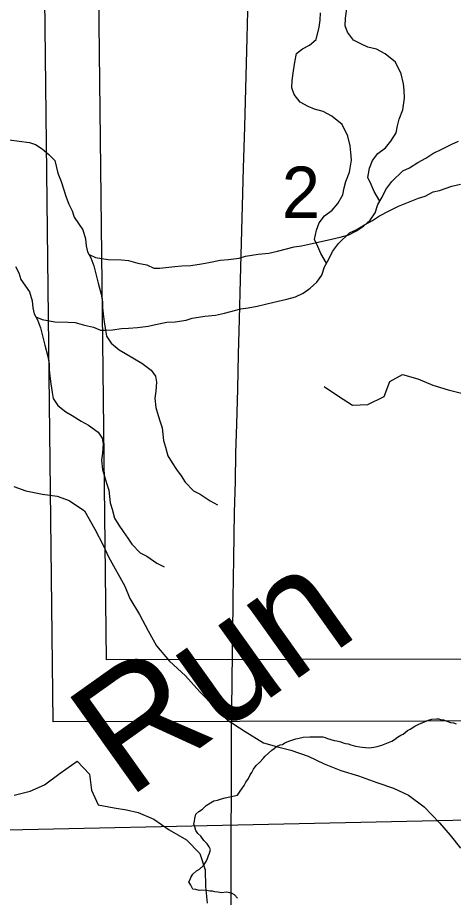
# Model space of a CAD drawing. Extents: x -21.1 to 50.3, y 0 to 22.1.
# Drawn here: x 2.718 to 3.072, y 14.756 to 15.471 of the extents above; entities that cross this region are included whole.
import ezdxf

# ---------------------------------------------------------------- set-up
doc = ezdxf.new("R2010")
doc.units = 0
for name, color, linetype in [('GM_X_Minor_River', 7, 'Continuous'), ('GM_X_Minor_River_Text', 7, 'Continuous'), ('GM_X_Section', 7, 'Continuous'), ('GM_X_Section_Text', 7, 'Continuous'), ('GM_X_Township_Road', 7, 'Continuous')]:
    doc.layers.add(name, color=color, linetype=linetype)

msp = doc.modelspace()

# ---------------------------------------------------------------- linework, layer by layer
at = {"layer": 'GM_X_Minor_River'}
for points in [[(2.96857, 15.27164), (2.96392, 15.2795), (2.96159, 15.28519), (2.95888, 15.29087), (2.96034, 15.29849), (2.96256, 15.30459), (2.96708, 15.31033), (2.97312, 15.31494), (2.97764, 15.3203), (2.98177, 15.32718), (2.98286, 15.33289), (2.98433, 15.33823), (2.98731, 15.34586), (2.98875, 15.35538), (2.98832, 15.36184), (2.98789, 15.36716), (2.98592, 15.37512), (2.98128, 15.38459), (2.97286, 15.39137), (2.96598, 15.39512), (2.95874, 15.39696), (2.95378, 15.3992), (2.94729, 15.40257), (2.94229, 15.40899), (2.94034, 15.4143), (2.94067, 15.42039), (2.94175, 15.428), (2.94283, 15.43523), (2.94429, 15.44209), (2.9492, 15.44593), (2.95488, 15.44902), (2.96016, 15.45363), (2.96274, 15.46354), (2.96345, 15.46925), (2.96378, 15.47533)], [(3.01186, 15.32216), (3.00721, 15.33002), (3.00488, 15.3357), (3.00217, 15.34139), (3.00362, 15.349), (3.00585, 15.3551), (3.01037, 15.36084), (3.01641, 15.36546), (3.02093, 15.37082), (3.02505, 15.3777), (3.02615, 15.38341), (3.02762, 15.38874), (3.0306, 15.39637), (3.03204, 15.40589), (3.03161, 15.41235), (3.03118, 15.41767), (3.02921, 15.42564), (3.02457, 15.43511), (3.01615, 15.44189), (3.00927, 15.44563), (3.00203, 15.44747), (2.99707, 15.44972), (2.99058, 15.45309), (2.98558, 15.45951), (2.98363, 15.46482), (2.98396, 15.4709), (2.98504, 15.47852)], [(2.71104, 15.37209), (2.71903, 15.37102), (2.7274, 15.36995), (2.73236, 15.36809), (2.73771, 15.36471)], [(2.77579, 15.27871), (2.78105, 15.27646), (2.79133, 15.27464), (2.80198, 15.27435), (2.80768, 15.27402), (2.81531, 15.2718), (2.82254, 15.27033), (2.82827, 15.26772), (2.83321, 15.26776), (2.83815, 15.26818), (2.84537, 15.269), (2.85107, 15.26943), (2.85829, 15.26987), (2.86702, 15.27108), (2.8731, 15.27227), (2.88221, 15.27424), (2.88905, 15.27468), (2.89778, 15.27589), (2.90271, 15.27745), (2.91296, 15.27906), (2.9217, 15.27989), (2.92891, 15.28147), (2.94219, 15.285), (2.94826, 15.28581), (2.95548, 15.28739), (2.96914, 15.29054), (2.97976, 15.29291), (2.98659, 15.29487), (2.99303, 15.29796), (2.9987, 15.30181), (3.00398, 15.3068), (3.00811, 15.31253), (3.01034, 15.3194), (3.01371, 15.32551), (3.0167, 15.33162), (3.02159, 15.33812), (3.03064, 15.34694), (3.03594, 15.34927), (3.04275, 15.3535), (3.04918, 15.35698), (3.05485, 15.36083), (3.06281, 15.3647), (3.07038, 15.36856), (3.07568, 15.37088)], [(2.73771, 15.36471), (2.74308, 15.36019), (2.74806, 15.35528), (2.75043, 15.34504), (2.75315, 15.33822), (2.75706, 15.32532), (2.75939, 15.31963), (2.7621, 15.31433), (2.76366, 15.30902), (2.77059, 15.29881), (2.77293, 15.2916), (2.77336, 15.2859), (2.77454, 15.28097), (2.77725, 15.27605), (2.77958, 15.2696), (2.78155, 15.26202), (2.78312, 15.25556), (2.78548, 15.24646), (2.78668, 15.24038), (2.78672, 15.23544), (2.78714, 15.2305), (2.78795, 15.22404), (2.78915, 15.21721), (2.78996, 15.21227), (2.79381, 15.2066), (2.80031, 15.20133), (2.80528, 15.19833), (2.81254, 15.19382), (2.81866, 15.19045), (2.82631, 15.18481), (2.82977, 15.17989), (2.83058, 15.17496), (2.82987, 15.16773), (2.82916, 15.16202), (2.82999, 15.15442), (2.83194, 15.14797), (2.83351, 15.14266), (2.83507, 15.13773), (2.8363, 15.12747), (2.83786, 15.12216), (2.83983, 15.11495), (2.8433, 15.10928), (2.84676, 15.10398), (2.85061, 15.09869), (2.85369, 15.09377), (2.8606, 15.0866), (2.86594, 15.08398), (2.87398, 15.07835), (2.88008, 15.07535)], [(2.7325, 15.2282), (2.73776, 15.22594), (2.74804, 15.22413), (2.75869, 15.22383), (2.76439, 15.2235), (2.77202, 15.22128), (2.77925, 15.21982), (2.78498, 15.2172), (2.78992, 15.21724), (2.79486, 15.21766), (2.80208, 15.21848), (2.80778, 15.21891), (2.815, 15.21935), (2.82374, 15.22056), (2.82981, 15.22175), (2.83892, 15.22373), (2.84576, 15.22416), (2.85449, 15.22538), (2.85942, 15.22694), (2.86967, 15.22854), (2.87841, 15.22937), (2.88562, 15.23095), (2.8989, 15.23448), (2.90498, 15.23529), (2.91219, 15.23687), (2.92585, 15.24003), (2.93648, 15.2424), (2.9433, 15.24435), (2.94974, 15.24745), (2.95541, 15.25129), (2.96069, 15.25628), (2.96483, 15.26202), (2.96705, 15.26888), (2.97042, 15.27499), (2.97341, 15.2811), (2.9783, 15.28761), (2.98735, 15.29643), (2.99265, 15.29875), (2.99946, 15.30299), (3.0059, 15.30646), (3.01156, 15.31031), (3.01952, 15.31418), (3.02709, 15.31804), (3.03239, 15.32037), (3.04338, 15.32464), (3.04869, 15.3262), (3.05513, 15.32968), (3.06044, 15.33086), (3.0703, 15.33437), (3.07751, 15.33595)], [(2.7161, 15.26912), (2.71881, 15.26382), (2.72037, 15.2585), (2.7273, 15.24829), (2.72964, 15.24109), (2.73007, 15.23539), (2.73126, 15.23046), (2.73396, 15.22553), (2.7363, 15.21909), (2.73826, 15.2115), (2.73984, 15.20505), (2.74219, 15.19594), (2.74339, 15.18987), (2.74343, 15.18492), (2.74385, 15.17998), (2.74467, 15.17353), (2.74586, 15.16669), (2.74667, 15.16175), (2.75052, 15.15608), (2.75702, 15.15081), (2.76199, 15.14781), (2.76926, 15.14331), (2.77537, 15.13993), (2.78302, 15.13429), (2.78648, 15.12938), (2.78729, 15.12444), (2.78659, 15.11721), (2.78588, 15.1115), (2.7867, 15.1039), (2.78866, 15.09745), (2.79022, 15.09214), (2.79178, 15.08721), (2.79301, 15.07696), (2.79458, 15.07164), (2.79654, 15.06444), (2.80001, 15.05876), (2.80347, 15.05347), (2.80732, 15.04817), (2.81041, 15.04325), (2.81731, 15.03609), (2.82266, 15.03347), (2.83069, 15.02783), (2.8368, 15.02484)], [(2.96679, 15.17149), (2.97828, 15.16372), (2.98975, 15.15634), (3.00223, 15.15693), (3.01535, 15.16324), (3.02006, 15.17546), (3.03017, 15.18133), (3.04271, 15.17775), (3.05491, 15.17265), (3.06746, 15.1687), (3.08038, 15.16551), (3.09246, 15.16648), (3.10315, 15.16098), (3.11593, 15.16575), (3.12876, 15.1675), (3.14186, 15.17532), (3.15293, 15.16982), (3.15997, 15.15666), (3.17201, 15.15991), (3.18435, 15.16809), (3.19472, 15.18079)], [(2.71455, 15.09001), (2.72439, 15.08654), (2.73803, 15.0838), (2.74979, 15.08221), (2.75963, 15.07873), (2.7721, 15.07031), (2.78035, 15.05546), (2.78709, 15.04252), (2.79158, 15.03301), (2.80471, 15.00903), (2.80882, 14.99914), (2.8167, 14.98619), (2.82382, 14.97287), (2.83057, 14.96068), (2.84111, 14.9481), (2.85394, 14.93626), (2.86562, 14.92329), (2.87805, 14.91031), (2.88786, 14.90039), (2.90259, 14.89081), (2.91733, 14.88162), (2.92983, 14.87813), (2.93968, 14.87579), (2.95369, 14.87077), (2.96655, 14.86462), (2.98017, 14.85923), (2.99457, 14.85497), (3.00933, 14.84956), (3.02296, 14.84493), (3.03506, 14.83916), (3.0479, 14.8296), (3.06034, 14.81662), (3.069, 14.80671), (3.07728, 14.79603)], [(2.85798, 14.77046), (2.85838, 14.77235), (2.85994, 14.775), (2.86302, 14.77762), (2.86532, 14.77911), (2.86878, 14.7821), (2.87073, 14.78512), (2.87191, 14.78776), (2.8727, 14.79003), (2.87348, 14.79192), (2.87429, 14.79496), (2.87318, 14.79725), (2.87169, 14.79955), (2.86906, 14.80225), (2.86645, 14.80571), (2.8642, 14.80803), (2.86233, 14.81033), (2.86161, 14.81339), (2.86088, 14.81568), (2.86129, 14.81795), (2.8617, 14.82023), (2.86251, 14.82364), (2.86482, 14.82589), (2.86789, 14.82775), (2.87097, 14.83075), (2.87443, 14.83299), (2.87711, 14.83447), (2.88016, 14.83519), (2.88322, 14.83629), (2.88627, 14.83701), (2.89009, 14.83772), (2.89619, 14.83915), (2.89852, 14.84254), (2.89969, 14.84443), (2.90163, 14.84707), (2.90318, 14.8497), (2.90513, 14.85272), (2.90669, 14.85574), (2.90786, 14.85763), (2.90941, 14.86027), (2.91136, 14.86328), (2.91444, 14.8659), (2.91714, 14.86891), (2.91869, 14.87079), (2.92139, 14.87341), (2.92408, 14.87566), (2.926, 14.87715), (2.92792, 14.87865), (2.93099, 14.88013), (2.93289, 14.88048), (2.93481, 14.8816), (2.93788, 14.88308), (2.94131, 14.88417), (2.94361, 14.8849), (2.94628, 14.88562), (2.94971, 14.88634), (2.95504, 14.88664), (2.95732, 14.88661), (2.95998, 14.88658), (2.96264, 14.88654), (2.96569, 14.8865), (2.96758, 14.88609), (2.96947, 14.8853), (2.97213, 14.88451), (2.97478, 14.88371), (2.97705, 14.8833), (2.98009, 14.8825), (2.98198, 14.88171), (2.98387, 14.8813), (2.98615, 14.88089), (2.98842, 14.8801), (2.99221, 14.8789), (2.99562, 14.87848), (2.99752, 14.87807), (3.00018, 14.87804), (3.00322, 14.87761), (3.00703, 14.87832), (3.0097, 14.87866), (3.01352, 14.87975), (3.0162, 14.88086), (3.01887, 14.88196), (3.02155, 14.88306), (3.02385, 14.88455), (3.02616, 14.88642), (3.02884, 14.88791), (3.03076, 14.88864), (3.03422, 14.89164), (3.03652, 14.89275), (3.04036, 14.89536), (3.04342, 14.89683), (3.04686, 14.89831), (3.04954, 14.89941), (3.05145, 14.90015), (3.05413, 14.90087), (3.05793, 14.9012), (3.05984, 14.90117), (3.06173, 14.90039), (3.06363, 14.90036), (3.06703, 14.89917), (3.06931, 14.89838), (3.07158, 14.89797)], [(3.07158, 14.89797), (3.07385, 14.89718)], [(2.71503, 14.83922), (2.72784, 14.84249), (2.73947, 14.84762), (2.75217, 14.85695), (2.766, 14.86668), (2.77601, 14.85623), (2.77775, 14.84336), (2.78326, 14.83131), (2.79616, 14.82888), (2.80603, 14.82715), (2.81552, 14.82504), (2.82848, 14.81958), (2.84073, 14.81107), (2.85487, 14.80296), (2.86566, 14.79177), (2.87005, 14.77857), (2.87029, 14.76491), (2.87167, 14.75127)], [(2.89618, 14.75548), (2.89394, 14.75817), (2.89205, 14.75934), (2.88902, 14.76014), (2.88712, 14.76017), (2.88369, 14.75983), (2.88027, 14.76026), (2.878, 14.76068), (2.8761, 14.76108), (2.8742, 14.76111), (2.87078, 14.76154), (2.86737, 14.76196), (2.86508, 14.76161), (2.86243, 14.76241), (2.86015, 14.76282), (2.85829, 14.76589), (2.85681, 14.76857), (2.85798, 14.77046)]]:
    msp.add_lwpolyline(points, dxfattribs=at)
at = {"layer": 'GM_X_Section'}
for points in [[(3.83586, 15.97019), (3.84884, 14.95111), (2.78986, 14.94923), (2.77838, 15.96075)], [(3.79257, 15.91968), (3.80555, 14.9006), (2.74657, 14.89872), (2.73509, 15.91023)], [(3.50758, 15.88397), (3.55763, 14.82903), (2.5595, 14.80745), (2.52082, 15.85784), (3.48674, 15.88357)]]:
    msp.add_lwpolyline(points, close=True, dxfattribs=at)
at = {"layer": 'GM_X_Township_Road'}
msp.add_lwpolyline([(2.89019, 14.56823), (2.89081, 14.69899), (2.89145, 14.86656), (2.89156, 14.88652), (2.8922, 14.95472), (2.89252, 14.96892), (2.89284, 14.99902), (2.89327, 15.03157), (2.89391, 15.06904), (2.89455, 15.09422), (2.89508, 15.11717), (2.89583, 15.14076), (2.89658, 15.16936), (2.89722, 15.19765), (2.89786, 15.22625), (2.89871, 15.25816), (2.89967, 15.28816), (2.90042, 15.31836), (2.90106, 15.34889), (2.90213, 15.38272), (2.90405, 15.45488), (2.90458, 15.47676)], dxfattribs=at)

# ---------------------------------------------------------------- texts
at = {"layer": 'GM_X_Minor_River_Text'}
msp.add_text('Run', height=0.094722, rotation=35.42502, dxfattribs=at).set_placement((2.8071, 14.83561))
at = {"layer": 'GM_X_Section_Text'}
msp.add_text('2', height=0.04186, rotation=0.00001, dxfattribs=at).set_placement((2.93221, 15.30839))

doc.saveas('drawing.dxf')
